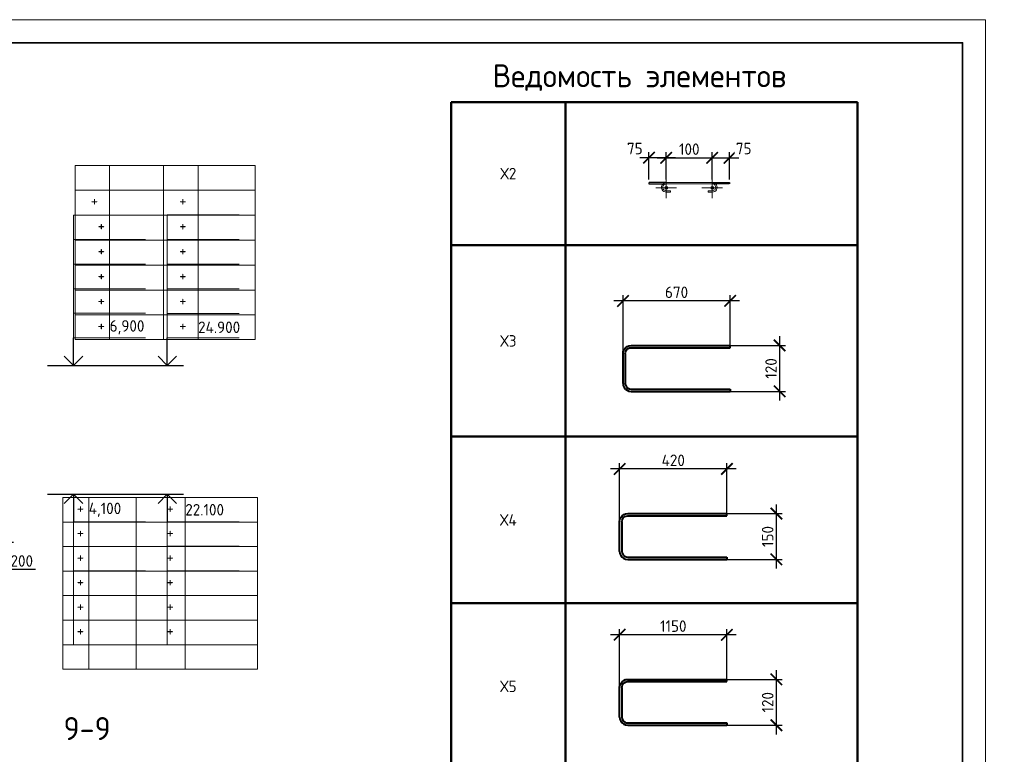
# Model space of a CAD drawing. Header units: millimetres. Extents: x 247266 to 730847, y -636031 to 10052.
# Tile 269 of 330: x 590100 to 611500, y -165734 to -149761. Entities that reach past the tile are written whole.
import ezdxf

# ---------------------------------------------------------------- set-up
doc = ezdxf.new("R2010")
doc.units = ezdxf.units.MM
doc.linetypes.add('CENTER2', pattern=[28.575, 19.05, -3.175, 3.175, -3.175])
doc.linetypes.add('GOST2.303 4', pattern=[7, 5, -2, 0])
for name, color, linetype, lineweight in [('RAZMER', 7, 'Continuous', 15), ('Арм_хомуты', 7, 'Continuous', 18), ('Арм_шпильки', 7, 'Continuous', 18), ('АС-Таблицы', 7, 'Continuous', 20), ('Выноски', 7, 'Continuous', 20), ('Осевая', 7, 'CENTER2', 20), ('отметки', 7, 'Continuous', 18), ('подоснова', 7, 'Continuous', 5), ('поз.', 7, 'Continuous', 25), ('размер', 7, 'Continuous', 25), ('ТОНКИЕ', 7, 'Continuous', 9)]:
    doc.layers.add(name, color=color, linetype=linetype, lineweight=lineweight)
doc.layers.add('РАЗМЕРЫ', color=7, linetype='Continuous')
doc.layers.add('ТОЛСТЫЕ_ОСНОВНЫЕ', color=7, linetype='Continuous')
doc.styles.add('GOST 2.304', font='CS_Gost2304.shx')
doc.styles.add('GOST-2.304_Type-B', font='GOST_Common.ttf')
doc.styles.add('ГОСТ', font='GOST_Common.ttf')
doc.dimstyles.new('мой', dxfattribs={"dimscale": 100, "dimtxt": 2.5, "dimasz": 2.5, "dimexe": 1.25, "dimexo": 0.625, "dimtad": 1, "dimdec": 0, "dimtxsty": 'GOST-2.304_Type-B', "dimblk": 'ARCHTICK', "dimcen": 2.5, "dimdle": 2, "dimaunit": 1, "dimadec": 1, "dimazin": 2, "dimtfac": 1, "dimtdec": 0, "dimtmove": 1, "dimatfit": 3, "dimfxl": 1, "dimtfill": 1, "dimlwd": -1, "dimlwe": -1, "dimarcsym": 0})
doc.dimstyles.new('СПДС', dxfattribs={"dimscale": 100, "dimtxt": 2.5, "dimasz": 2.5, "dimexe": 1.25, "dimexo": 0, "dimtad": 1, "dimdec": 0, "dimtxsty": 'GOST-2.304_Type-B', "dimblk": 'ARCHTICK', "dimcen": 2.5, "dimdle": 2, "dimadec": 0, "dimazin": 2, "dimtfac": 0.75, "dimtdec": 0, "dimtmove": 1, "dimatfit": 3, "dimfxl": 1, "dimtolj": 1, "dimarcsym": 1})

# ---------------------------------------------------------------- blocks, each defined once
blk = doc.blocks.new('*U3683')
at = {"layer": 'ТОЛСТЫЕ_ОСНОВНЫЕ', "lineweight": 35}
blk.add_lwpolyline([(20, 5), (836, 5), (836, 589), (20, 589)], close=True, dxfattribs=at)
at = {"layer": 'ТОНКИЕ'}
blk.add_lwpolyline([(0, 0), (841, 0), (841, 594), (0, 594)], close=True, dxfattribs=at)
blk = doc.blocks.new('_ArchTick')
at = {"color": 0, "linetype": 'ByBlock', "const_width": 0.15}
blk.add_lwpolyline([(-0.5, -0.5), (0.5, 0.5)], dxfattribs=at)
blk = doc.blocks.new('*D233')
at = {"color": 0, "lineweight": -2}
for p, q in [((549041, -162233), (549041, -162108)), ((550141, -162233), (550141, -162108)), ((550341, -162233), (548841, -162233))]:
    blk.add_line(p, q, dxfattribs=at)
at = {"layer": 'DEFPOINTS', "color": 0, "ltscale": 100}
for p in [(549041, -162233), (549041, -162233), (550141, -162233)]:
    blk.add_point(p, dxfattribs=at)
at = {"color": 0, "lineweight": -2, "ltscale": 100, "xscale": 250, "yscale": 250, "zscale": 250, "rotation": 180}
blk.add_blockref('_ArchTick', (549041, -162233), dxfattribs=at)
at = {"color": 0, "lineweight": -2, "ltscale": 100, "xscale": 250, "yscale": 250, "zscale": 250}
blk.add_blockref('_ArchTick', (550141, -162233), dxfattribs=at)
at = {"color": 0, "lineweight": 0, "ltscale": 100, "insert": (549591, -162007), "char_height": 250, "width": 83333.33, "attachment_point": 5, "style": 'GOST-2.304_Type-B'}
blk.add_mtext('\\A1;1100', dxfattribs=at)
blk = doc.blocks.new('*T247')
at = {"layer": 'Выноски', "color": 0, "linetype": 'ByBlock', "lineweight": 50}
for p, q in [((0, 0), (8834, 0)), ((0, 0), (0, -27325)), ((2484, 0), (2484, -27325)), ((8834, 0), (8834, -27325)), ((0, -3110), (8834, -3110)), ((0, -7275), (8834, -7275)), ((0, -10895), (8834, -10895)), ((0, -14514), (8834, -14514)), ((0, -18133), (8834, -18133)), ((0, -20888), (8834, -20888)), ((0, -23106), (8834, -23106)), ((0, -25215), (8834, -25215)), ((0, -27325), (8834, -27325))]:
    blk.add_line(p, q, dxfattribs=at)
at = {"layer": 'Выноски', "color": 0, "char_height": 250, "width": 2183.67, "attachment_point": 5, "style": 'GOST-2.304_Type-B'}
for s, insert in [('Х2', (1242, -1555)), ('Х3', (1242, -5193)), ('Х4', (1242, -9085)), ('Х5', (1242, -12704)), ('Х6', (1242, -16324)), ('Х7', (1242, -19510)), ('Х8', (1242, -21997)), ('Х9', (1242, -24161)), ('Х10', (1242, -26270))]:
    blk.add_mtext(s, dxfattribs=dict(at, insert=insert))
blk = doc.blocks.new('*U137')
for p, q in [((-8, 0), (-7, 7.2)), ((-7, -7.2), (-8, 0)), ((-7, 7.2), (-4.2, 14)), ((-4.2, 14), (0.2, 19.8)), ((0.2, 19.8), (6, 24.2)), ((6, 24.2), (12.8, 27)), ((12.8, 27), (20, 28)), ((44, 28), (20, 28)), ((20, 20), (44, 20)), ((44, 20), (44, 28)), ((262.7, 28), (286.7, 28)), ((262.7, 20), (262.7, 28)), ((286.7, 20), (262.7, 20)), ((293.9, 27), (286.7, 28)), ((300.7, 24.2), (293.9, 27)), ((306.5, 19.8), (300.7, 24.2)), ((310.9, 14), (306.5, 19.8)), ((313.7, 7.2), (310.9, 14)), ((314.7, 0), (313.7, 7.2)), ((-4.2, -14), (-7, -7.2)), ((0.2, -19.8), (-4.2, -14)), ((6, -24.2), (0.2, -19.8)), ((12.8, -27), (6, -24.2)), ((20, -28), (12.8, -27)), ((20, -28), (286.7, -28)), ((286.7, -28), (293.9, -27)), ((293.9, -27), (300.7, -24.2)), ((300.7, -24.2), (306.5, -19.8)), ((306.5, -19.8), (310.9, -14)), ((310.9, -14), (313.7, -7.2)), ((313.7, -7.2), (314.7, 0))]:
    blk.add_line(p, q)
at = {"color": 0, "linetype": 'ByBlock', "lineweight": -2}
for p, q in [((0, 0), (0.7, 5.2)), ((0.7, 5.2), (2.7, 10)), ((2.7, 10), (5.9, 14.1)), ((5.9, 14.1), (10, 17.3)), ((10, 17.3), (14.8, 19.3)), ((14.8, 19.3), (20, 20)), ((291.8, 19.3), (286.7, 20)), ((296.7, 17.3), (291.8, 19.3)), ((300.8, 14.1), (296.7, 17.3)), ((304, 10), (300.8, 14.1)), ((306, 5.2), (304, 10)), ((306.7, 0), (306, 5.2)), ((0.7, -5.2), (0, 0)), ((2.7, -10), (0.7, -5.2)), ((5.9, -14.1), (2.7, -10)), ((10, -17.3), (5.9, -14.1)), ((14.8, -19.3), (10, -17.3)), ((20, -20), (14.8, -19.3)), ((20, -20), (286.7, -20)), ((286.7, -20), (291.8, -19.3)), ((291.8, -19.3), (296.7, -17.3)), ((296.7, -17.3), (300.8, -14.1)), ((300.8, -14.1), (304, -10)), ((304, -10), (306, -5.2)), ((306, -5.2), (306.7, 0))]:
    blk.add_line(p, q, dxfattribs=at)
at = {"style": 'GOST 2.304', "oblique": 15, "flags": 9}
for tag, p in [('ПОЗИЦИЯ', (118, -56.6)), ('ДИАМЕТР', (117.8, -62.2)), ('ДЛИНА', (118.1, -72.5)), ('КЛАСС', (118, -67.8)), ('МАССА', (118.7, -78.2))]:
    blk.add_attdef(tag, p, '', height=2.5, dxfattribs=at)
blk = doc.blocks.new('*D250')
at = {"layer": 'DEFPOINTS', "color": 0, "ltscale": 100}
for p in [(605153, -152764), (604153, -153301), (605153, -153301)]:
    blk.add_point(p, dxfattribs=at)
at = {"layer": 'РАЗМЕРЫ', "color": 0, "linetype": 'Continuous'}
for p, q in [((603953, -152764), (605353, -152764)), ((604153, -153239), (604153, -152639)), ((605153, -153238), (605153, -152639))]:
    blk.add_line(p, q, dxfattribs=at)
at = {"layer": 'РАЗМЕРЫ', "color": 0, "ltscale": 100, "xscale": 250, "yscale": 250, "zscale": 250, "rotation": 180}
blk.add_blockref('_ArchTick', (604153, -152764), dxfattribs=at)
at = {"layer": 'РАЗМЕРЫ', "color": 0, "ltscale": 100, "xscale": 250, "yscale": 250, "zscale": 250}
blk.add_blockref('_ArchTick', (605153, -152764), dxfattribs=at)
at = {"layer": 'РАЗМЕРЫ', "color": 0, "lineweight": 0, "ltscale": 100, "insert": (604653, -152576), "char_height": 250, "attachment_point": 5, "style": 'GOST-2.304_Type-B', "bg_fill": 3, "box_fill_scale": 1.1, "bg_fill_color": 256, "bg_fill_true_color": 13158600, "bg_fill_transparency": 0}
blk.add_mtext('100', dxfattribs=at)
blk = doc.blocks.new('*D275')
at = {"layer": 'DEFPOINTS', "color": 0, "ltscale": 100}
for p in [(603777, -152764), (603777, -153301), (604153, -153301)]:
    blk.add_point(p, dxfattribs=at)
at = {"layer": 'РАЗМЕРЫ', "color": 0, "linetype": 'Continuous'}
for p, q in [((604353, -152764), (603577, -152764)), ((603777, -153238), (603777, -152639)), ((604153, -153239), (604153, -152639))]:
    blk.add_line(p, q, dxfattribs=at)
at = {"layer": 'РАЗМЕРЫ', "color": 0, "ltscale": 100, "xscale": 250, "yscale": 250, "zscale": 250, "rotation": 180}
blk.add_blockref('_ArchTick', (603777, -152764), dxfattribs=at)
at = {"layer": 'РАЗМЕРЫ', "color": 0, "ltscale": 100, "xscale": 250, "yscale": 250, "zscale": 250}
blk.add_blockref('_ArchTick', (604153, -152764), dxfattribs=at)
at = {"layer": 'РАЗМЕРЫ', "color": 0, "lineweight": 0, "ltscale": 100, "insert": (603470, -152562), "char_height": 250, "attachment_point": 5, "style": 'GOST-2.304_Type-B', "bg_fill": 3, "box_fill_scale": 1.1, "bg_fill_color": 256, "bg_fill_true_color": 13158600, "bg_fill_transparency": 0}
blk.add_mtext('75', dxfattribs=at)
blk = doc.blocks.new('*D276')
at = {"layer": 'DEFPOINTS', "color": 0, "ltscale": 100}
for p in [(605529, -152764), (605153, -153301), (605529, -153301)]:
    blk.add_point(p, dxfattribs=at)
at = {"layer": 'РАЗМЕРЫ', "color": 0, "linetype": 'Continuous'}
for p, q in [((604953, -152764), (605729, -152764)), ((605153, -153239), (605153, -152639)), ((605529, -153238), (605529, -152639))]:
    blk.add_line(p, q, dxfattribs=at)
at = {"layer": 'РАЗМЕРЫ', "color": 0, "ltscale": 100, "xscale": 250, "yscale": 250, "zscale": 250, "rotation": 180}
blk.add_blockref('_ArchTick', (605153, -152764), dxfattribs=at)
at = {"layer": 'РАЗМЕРЫ', "color": 0, "ltscale": 100, "xscale": 250, "yscale": 250, "zscale": 250}
blk.add_blockref('_ArchTick', (605529, -152764), dxfattribs=at)
at = {"layer": 'РАЗМЕРЫ', "color": 0, "lineweight": 0, "ltscale": 100, "insert": (605836, -152562), "char_height": 250, "attachment_point": 5, "style": 'GOST-2.304_Type-B', "bg_fill": 3, "box_fill_scale": 1.1, "bg_fill_color": 256, "bg_fill_true_color": 13158600, "bg_fill_transparency": 0}
blk.add_mtext('75', dxfattribs=at)
blk = doc.blocks.new('*U138')
at = {"color": 0, "linetype": 'ByBlock', "lineweight": -2}
for p, q in [((-99.8, 25), (-99.8, 455.9)), ((-89.8, 455.9), (-99.8, 455.9)), ((-89.8, 25), (-89.8, 455.9)), ((89.8, 25), (89.8, 455.9)), ((89.8, 455.9), (99.8, 455.9)), ((99.8, 25), (99.8, 455.9)), ((-98.6, 15.9), (-99.8, 25)), ((-95.1, 7.5), (-98.6, 15.9)), ((-89.6, 0.3), (-95.1, 7.5)), ((-89, 18.5), (-89.8, 25)), ((-82.3, -5.3), (-89.6, 0.3)), ((-86.5, 12.5), (-89, 18.5)), ((-82.5, 7.3), (-86.5, 12.5)), ((-77.3, 3.3), (-82.5, 7.3)), ((-71.3, 0.9), (-77.3, 3.3)), ((-64.8, 0), (-71.3, 0.9)), ((-64.8, 0), (64.8, 0)), ((64.8, 0), (71.3, 0.9)), ((71.3, 0.9), (77.3, 3.3)), ((77.3, 3.3), (82.5, 7.3)), ((82.3, -5.3), (89.6, 0.3)), ((82.5, 7.3), (86.5, 12.5)), ((86.5, 12.5), (89, 18.5)), ((89, 18.5), (89.8, 25)), ((89.6, 0.3), (95.1, 7.5)), ((95.1, 7.5), (98.6, 15.9)), ((98.6, 15.9), (99.8, 25)), ((-73.9, -8.8), (-82.3, -5.3)), ((-64.8, -10), (-73.9, -8.8)), ((64.8, -10), (-64.8, -10)), ((64.8, -10), (73.9, -8.8)), ((73.9, -8.8), (82.3, -5.3))]:
    blk.add_line(p, q, dxfattribs=at)
at = {"style": 'GOST 2.304', "oblique": 15, "flags": 9}
for tag, p in [('ПОЗИЦИЯ', (993.5, -185)), ('ДИАМЕТР', (993.8, -189.3)), ('КЛАСС', (994.1, -193.8)), ('ДЛИНА', (994.5, -198.5)), ('МАССА', (994.8, -203.9))]:
    blk.add_attdef(tag, p, '', height=2.5, dxfattribs=at)
blk = doc.blocks.new('*D248')
at = {"layer": 'DEFPOINTS', "color": 0, "ltscale": 100}
for p in [(604913, -156845), (606618, -156845), (605210, -157843)]:
    blk.add_point(p, dxfattribs=at)
at = {"layer": 'РАЗМЕРЫ', "color": 0, "lineweight": -2}
for p, q in [((606618, -158043), (606618, -156645)), ((604913, -156845), (606743, -156845)), ((605210, -157843), (606743, -157843))]:
    blk.add_line(p, q, dxfattribs=at)
at = {"layer": 'РАЗМЕРЫ', "color": 0, "lineweight": -2, "ltscale": 100, "xscale": 250, "yscale": 250, "zscale": 250}
for p, rotation in [((606618, -156845), 90), ((606618, -157843), 270)]:
    blk.add_blockref('_ArchTick', p, dxfattribs=dict(at, rotation=rotation))
at = {"layer": 'РАЗМЕРЫ', "color": 0, "lineweight": 0, "ltscale": 100, "insert": (606431, -157344), "char_height": 250, "attachment_point": 5, "rotation": 90, "style": 'GOST-2.304_Type-B'}
blk.add_mtext('\\A1;120', dxfattribs=at)
blk = doc.blocks.new('*D277')
at = {"layer": 'DEFPOINTS', "color": 0, "ltscale": 100}
for p in [(603213, -155876), (603213, -157077), (605542, -156895)]:
    blk.add_point(p, dxfattribs=at)
at = {"layer": 'размер', "color": 0, "lineweight": -2}
for p, q in [((603213, -157077), (603213, -155751)), ((605542, -156895), (605542, -155751)), ((605742, -155876), (603013, -155876))]:
    blk.add_line(p, q, dxfattribs=at)
at = {"layer": 'размер', "color": 0, "lineweight": -2, "ltscale": 100, "xscale": 250, "yscale": 250, "zscale": 250, "rotation": 180}
blk.add_blockref('_ArchTick', (603213, -155876), dxfattribs=at)
at = {"layer": 'размер', "color": 0, "lineweight": -2, "ltscale": 100, "xscale": 250, "yscale": 250, "zscale": 250}
blk.add_blockref('_ArchTick', (605542, -155876), dxfattribs=at)
at = {"layer": 'размер', "color": 0, "ltscale": 100, "insert": (604377, -155688), "char_height": 250, "attachment_point": 5, "style": 'GOST-2.304_Type-B'}
blk.add_mtext('\\A1;670', dxfattribs=at)
blk = doc.blocks.new('*D249')
at = {"layer": 'DEFPOINTS', "color": 0, "ltscale": 100}
for p in [(604840, -160499), (606546, -160499), (605137, -161497)]:
    blk.add_point(p, dxfattribs=at)
at = {"layer": 'РАЗМЕРЫ', "color": 0, "lineweight": -2}
for p, q in [((604840, -160499), (606671, -160499)), ((606546, -161697), (606546, -160299)), ((605137, -161497), (606671, -161497))]:
    blk.add_line(p, q, dxfattribs=at)
at = {"layer": 'РАЗМЕРЫ', "color": 0, "lineweight": -2, "ltscale": 100, "xscale": 250, "yscale": 250, "zscale": 250}
for p, rotation in [((606546, -160499), 90), ((606546, -161497), 270)]:
    blk.add_blockref('_ArchTick', p, dxfattribs=dict(at, rotation=rotation))
at = {"layer": 'РАЗМЕРЫ', "color": 0, "lineweight": 0, "ltscale": 100, "insert": (606358, -160998), "char_height": 250, "attachment_point": 5, "rotation": 90, "style": 'GOST-2.304_Type-B'}
blk.add_mtext('\\A1;150', dxfattribs=at)
blk = doc.blocks.new('*D278')
at = {"layer": 'DEFPOINTS', "color": 0, "ltscale": 100}
for p in [(603140, -159530), (605470, -160549), (603140, -160731)]:
    blk.add_point(p, dxfattribs=at)
at = {"layer": 'размер', "color": 0, "lineweight": -2}
for p, q in [((603140, -160731), (603140, -159405)), ((605470, -160549), (605470, -159405)), ((605670, -159530), (602940, -159530))]:
    blk.add_line(p, q, dxfattribs=at)
at = {"layer": 'размер', "color": 0, "lineweight": -2, "ltscale": 100, "xscale": 250, "yscale": 250, "zscale": 250, "rotation": 180}
blk.add_blockref('_ArchTick', (603140, -159530), dxfattribs=at)
at = {"layer": 'размер', "color": 0, "lineweight": -2, "ltscale": 100, "xscale": 250, "yscale": 250, "zscale": 250}
blk.add_blockref('_ArchTick', (605470, -159530), dxfattribs=at)
at = {"layer": 'размер', "color": 0, "ltscale": 100, "insert": (604305, -159342), "char_height": 250, "attachment_point": 5, "style": 'GOST-2.304_Type-B'}
blk.add_mtext('\\A1;420', dxfattribs=at)
blk = doc.blocks.new('*D338')
at = {"color": 0, "lineweight": -2}
for p, q in [((562468, -162446), (560518, -162446)), ((560718, -162446), (560718, -162571)), ((562268, -162446), (562268, -162571))]:
    blk.add_line(p, q, dxfattribs=at)
at = {"layer": 'DEFPOINTS', "color": 0, "ltscale": 100}
for p in [(560718, -162446), (560718, -162446), (562268, -162446)]:
    blk.add_point(p, dxfattribs=at)
at = {"color": 0, "lineweight": -2, "ltscale": 100, "xscale": 250, "yscale": 250, "zscale": 250, "rotation": 180}
blk.add_blockref('_ArchTick', (560718, -162446), dxfattribs=at)
at = {"color": 0, "lineweight": -2, "ltscale": 100, "xscale": 250, "yscale": 250, "zscale": 250}
blk.add_blockref('_ArchTick', (562268, -162446), dxfattribs=at)
at = {"color": 0, "lineweight": 0, "ltscale": 100, "insert": (561493, -162221), "char_height": 250, "width": 83333.33, "attachment_point": 5, "style": 'GOST-2.304_Type-B'}
blk.add_mtext('\\A1;1550', dxfattribs=at)
blk = doc.blocks.new('*D339')
at = {"color": 0, "lineweight": -2}
for p, q in [((560918, -162446), (554818, -162446)), ((555018, -162446), (555018, -162571)), ((560718, -162446), (560718, -162571))]:
    blk.add_line(p, q, dxfattribs=at)
at = {"layer": 'DEFPOINTS', "color": 0, "ltscale": 100}
for p in [(555018, -162446), (555018, -162446), (560718, -162446)]:
    blk.add_point(p, dxfattribs=at)
at = {"color": 0, "lineweight": -2, "ltscale": 100, "xscale": 250, "yscale": 250, "zscale": 250, "rotation": 180}
blk.add_blockref('_ArchTick', (555018, -162446), dxfattribs=at)
at = {"color": 0, "lineweight": -2, "ltscale": 100, "xscale": 250, "yscale": 250, "zscale": 250}
blk.add_blockref('_ArchTick', (560718, -162446), dxfattribs=at)
at = {"color": 0, "lineweight": 0, "ltscale": 100, "insert": (557893, -162220), "char_height": 250, "width": 83333.33, "attachment_point": 5, "style": 'GOST-2.304_Type-B'}
blk.add_mtext('\\A1;5700', dxfattribs=at)
blk = doc.blocks.new('*D366')
at = {"layer": 'DEFPOINTS', "color": 0, "ltscale": 100}
for p in [(603140, -163135), (603140, -164336), (605470, -164154)]:
    blk.add_point(p, dxfattribs=at)
at = {"layer": 'размер', "color": 0, "lineweight": -2}
for p, q in [((603140, -164336), (603140, -163010)), ((605470, -164154), (605470, -163010)), ((605670, -163135), (602940, -163135))]:
    blk.add_line(p, q, dxfattribs=at)
at = {"layer": 'размер', "color": 0, "lineweight": -2, "ltscale": 100, "xscale": 250, "yscale": 250, "zscale": 250, "rotation": 180}
blk.add_blockref('_ArchTick', (603140, -163135), dxfattribs=at)
at = {"layer": 'размер', "color": 0, "lineweight": -2, "ltscale": 100, "xscale": 250, "yscale": 250, "zscale": 250}
blk.add_blockref('_ArchTick', (605470, -163135), dxfattribs=at)
at = {"layer": 'размер', "color": 0, "ltscale": 100, "insert": (604305, -162947), "char_height": 250, "attachment_point": 5, "style": 'GOST-2.304_Type-B'}
blk.add_mtext('\\A1;1150', dxfattribs=at)
blk = doc.blocks.new('*D367')
at = {"layer": 'DEFPOINTS', "color": 0, "ltscale": 100}
for p in [(604840, -164104), (606546, -164104), (605137, -165102)]:
    blk.add_point(p, dxfattribs=at)
at = {"layer": 'РАЗМЕРЫ', "color": 0, "lineweight": -2}
for p, q in [((606546, -165302), (606546, -163904)), ((604840, -164104), (606671, -164104)), ((605137, -165102), (606671, -165102))]:
    blk.add_line(p, q, dxfattribs=at)
at = {"layer": 'РАЗМЕРЫ', "color": 0, "lineweight": -2, "ltscale": 100, "xscale": 250, "yscale": 250, "zscale": 250}
for p, rotation in [((606546, -164104), 90), ((606546, -165102), 270)]:
    blk.add_blockref('_ArchTick', p, dxfattribs=dict(at, rotation=rotation))
at = {"layer": 'РАЗМЕРЫ', "color": 0, "lineweight": 0, "ltscale": 100, "insert": (606358, -164603), "char_height": 250, "attachment_point": 5, "rotation": 90, "style": 'GOST-2.304_Type-B'}
blk.add_mtext('\\A1;120', dxfattribs=at)
blk = doc.blocks.new('*D488')
at = {"color": 0, "lineweight": -2}
for p, q in [((588467, -162025), (588467, -161900)), ((589567, -162025), (589567, -161900)), ((589767, -162025), (588267, -162025))]:
    blk.add_line(p, q, dxfattribs=at)
at = {"layer": 'DEFPOINTS', "color": 0, "ltscale": 100}
for p in [(588467, -162025), (588467, -162025), (589567, -162025)]:
    blk.add_point(p, dxfattribs=at)
at = {"color": 0, "lineweight": -2, "ltscale": 100, "xscale": 250, "yscale": 250, "zscale": 250, "rotation": 180}
blk.add_blockref('_ArchTick', (588467, -162025), dxfattribs=at)
at = {"color": 0, "lineweight": -2, "ltscale": 100, "xscale": 250, "yscale": 250, "zscale": 250}
blk.add_blockref('_ArchTick', (589567, -162025), dxfattribs=at)
at = {"color": 0, "lineweight": 0, "ltscale": 100, "insert": (589017, -161800), "char_height": 250, "width": 83333.33, "attachment_point": 5, "style": 'GOST-2.304_Type-B'}
blk.add_mtext('\\A1;1100', dxfattribs=at)
blk = doc.blocks.new('*D489')
at = {"color": 0, "lineweight": -2}
for p, q in [((585467, -162025), (585467, -161900)), ((588467, -162025), (588467, -161900)), ((588667, -162025), (585267, -162025))]:
    blk.add_line(p, q, dxfattribs=at)
at = {"layer": 'DEFPOINTS', "color": 0, "ltscale": 100}
for p in [(585467, -162025), (585467, -162025), (588467, -162025)]:
    blk.add_point(p, dxfattribs=at)
at = {"color": 0, "lineweight": -2, "ltscale": 100, "xscale": 250, "yscale": 250, "zscale": 250, "rotation": 180}
blk.add_blockref('_ArchTick', (585467, -162025), dxfattribs=at)
at = {"color": 0, "lineweight": -2, "ltscale": 100, "xscale": 250, "yscale": 250, "zscale": 250}
blk.add_blockref('_ArchTick', (588467, -162025), dxfattribs=at)
at = {"color": 0, "lineweight": 0, "ltscale": 100, "insert": (586992, -161800), "char_height": 250, "width": 83333.33, "attachment_point": 5, "style": 'GOST-2.304_Type-B'}
blk.add_mtext('\\A1;3000', dxfattribs=at)
blk = doc.blocks.new('*D490')
at = {"color": 0, "lineweight": -2}
for p, q in [((582367, -162448), (582367, -161900)), ((585467, -162025), (585467, -161900)), ((585667, -162025), (582167, -162025))]:
    blk.add_line(p, q, dxfattribs=at)
at = {"layer": 'DEFPOINTS', "color": 0, "ltscale": 100}
for p in [(582367, -162025), (585467, -162025), (582367, -162448)]:
    blk.add_point(p, dxfattribs=at)
at = {"color": 0, "lineweight": -2, "ltscale": 100, "xscale": 250, "yscale": 250, "zscale": 250, "rotation": 180}
blk.add_blockref('_ArchTick', (582367, -162025), dxfattribs=at)
at = {"color": 0, "lineweight": -2, "ltscale": 100, "xscale": 250, "yscale": 250, "zscale": 250}
blk.add_blockref('_ArchTick', (585467, -162025), dxfattribs=at)
at = {"color": 0, "lineweight": 0, "ltscale": 100, "insert": (583917, -161800), "char_height": 250, "width": 83333.33, "attachment_point": 5, "style": 'GOST-2.304_Type-B'}
blk.add_mtext('\\A1;3100', dxfattribs=at)
blk = doc.blocks.new('*D495')
at = {"layer": 'DEFPOINTS', "color": 0, "ltscale": 100}
for p in [(589567, -160207), (589767, -160079), (589767, -161123)]:
    blk.add_point(p, dxfattribs=at)
at = {"layer": 'РАЗМЕРЫ', "color": 0, "lineweight": -2}
for p, q in [((589567, -160207), (589567, -161248)), ((589767, -160079), (589767, -161248)), ((589367, -161123), (589967, -161123)), ((589845, -161717), (589667, -161123)), ((590445, -161717), (589845, -161717))]:
    blk.add_line(p, q, dxfattribs=at)
at = {"layer": 'РАЗМЕРЫ', "color": 0, "lineweight": -2, "ltscale": 100, "xscale": 250, "yscale": 250, "zscale": 250, "rotation": 180}
blk.add_blockref('_ArchTick', (589567, -161123), dxfattribs=at)
at = {"layer": 'РАЗМЕРЫ', "color": 0, "lineweight": -2, "ltscale": 100, "xscale": 250, "yscale": 250, "zscale": 250}
blk.add_blockref('_ArchTick', (589767, -161123), dxfattribs=at)
at = {"layer": 'РАЗМЕРЫ', "color": 0, "lineweight": 0, "ltscale": 100, "insert": (590145, -161530), "char_height": 250, "attachment_point": 5, "style": 'GOST-2.304_Type-B'}
blk.add_mtext('\\A1;200', dxfattribs=at)
blk = doc.blocks.new('*T1290')
at = {"layer": 'DEFPOINTS', "color": 8, "linetype": 'ByBlock', "lineweight": 0}
for p, q in [((0, 0), (3910, 0)), ((0, 0), (0, -3781)), ((750, 0), (750, -3781)), ((1923, 0), (1923, -3781)), ((2673, 0), (2673, -3781)), ((3910, 0), (3910, -3781)), ((0, -533), (3910, -533)), ((0, -1076), (3910, -1076)), ((0, -1619), (3910, -1619)), ((0, -2162), (3910, -2162)), ((0, -2705), (3910, -2705)), ((0, -3247), (3910, -3247)), ((0, -3781), (3910, -3781))]:
    blk.add_line(p, q, dxfattribs=at)
at = {"layer": 'АС-Таблицы', "color": 0, "char_height": 250, "style": 'ГОСТ'}
for s, insert, width, attachment_point in [('+', (500, -633), 250, 3), ('+', (2423, -633), 250, 3), ('+', (650, -1176), 550, 3), ('+', (2423, -1176), 250, 3), ('+', (650, -1719), 550, 3), ('+', (2423, -1719), 250, 3), ('+', (650, -2262), 550, 3), ('+', (2423, -2262), 250, 3), ('+', (650, -2805), 550, 3), ('+', (2423, -2805), 250, 3), ('+', (650, -3347), 550, 3), ('6,900', (750, -3514), 1173.09, 4), ('+', (2423, -3347), 250, 3), ('24.900', (2673, -3514), 1237.25, 4)]:
    blk.add_mtext(s, dxfattribs=dict(at, insert=insert, width=width, attachment_point=attachment_point))
blk = doc.blocks.new('*T1652')
at = {"layer": 'DEFPOINTS', "color": 8, "linetype": 'ByBlock', "lineweight": 0}
for p, q in [((0, 3733), (4233, 3733)), ((0, 0), (0, 3733)), ((561, 0), (561, 3733)), ((1592, 0), (1592, 3733)), ((2660, 0), (2660, 3733)), ((4233, 0), (4233, 3733)), ((0, 3200), (4233, 3200)), ((0, 2667), (4233, 2667)), ((0, 2133), (4233, 2133)), ((0, 1600), (4233, 1600)), ((0, 1067), (4233, 1067)), ((0, 533), (4233, 533)), ((0, 0), (4233, 0))]:
    blk.add_line(p, q, dxfattribs=at)
at = {"layer": 'АС-Таблицы', "color": 0, "char_height": 250, "style": 'ГОСТ'}
for s, insert, width, attachment_point in [('+', (461, 3633), 361.22, 3), ('4,100', (561, 3467), 1031, 4), ('+', (2410, 3633), 568.04, 3), ('22.100', (2660, 3467), 1573.13, 4), ('+', (461, 3100), 361.22, 3), ('+', (2410, 3100), 568.04, 3), ('+', (461, 2567), 361.22, 3), ('+', (2410, 2567), 568.04, 3), ('+', (461, 2033), 361.22, 3), ('+', (2410, 2033), 568.04, 3), ('+', (461, 1500), 361.22, 3), ('+', (2410, 1500), 568.04, 3), ('+', (461, 967), 361.22, 3), ('+', (2410, 967), 568.04, 3)]:
    blk.add_mtext(s, dxfattribs=dict(at, insert=insert, width=width, attachment_point=attachment_point))

msp = doc.modelspace()

# ---------------------------------------------------------------- linework, layer by layer
for points in [[(590701.42, -157279.57), (593662.4, -157279.57)], [(591126.48, -157279.57), (591961.05, -157279.57)], [(590701.42, -160079.43), (593662.4, -160079.43)], [(591126.48, -160079.43), (591961.05, -160079.43)]]:
    msp.add_lwpolyline(points)
at = {"layer": 'RAZMER', "ltscale": 100}
for p, q in [((591269.33, -156832.21), (591269.33, -154008.48)), ((591270.86, -154008.48), (592833.36, -154008.48)), ((593306.97, -156680.44, 0), (593306.97, -154005.84)), ((593306.97, -154005.84), (594869.47, -154005.84)), ((591270.86, -154541.82), (592833.36, -154541.82)), ((593306.97, -154541.82), (594869.47, -154541.82)), ((591270.86, -155077.8), (592833.36, -155077.8)), ((593306.97, -155075.15), (594869.47, -155075.15)), ((591270.86, -155611.13), (592833.36, -155611.13)), ((593306.97, -155613.78, 0), (594869.47, -155613.78, 0)), ((591270.86, -156144.46), (592833.36, -156144.46)), ((593306.97, -156149.76, 0), (594869.47, -156149.76, 0)), ((593306.97, -156833.09, 0), (593306.97, -156233.09, 0)), ((591270.86, -156677.8), (592833.36, -156677.8)), ((593308.49, -156678.67, 0), (594870.99, -156678.67, 0)), ((591269.33, -160526.78), (591269.33, -163350.51)), ((591270.86, -160681.2), (592833.36, -160681.2)), ((593306.97, -160525.91, 0), (593306.97, -161125.91, 0)), ((593306.97, -160678.55, 0), (593306.97, -163353.16)), ((593308.49, -160680.32, 0), (594870.99, -160680.32, 0)), ((591270.86, -161214.53), (592833.36, -161214.53)), ((593306.97, -161209.24, 0), (594869.47, -161209.24, 0)), ((591270.86, -161747.87), (592833.36, -161747.87)), ((593306.97, -161745.22, 0), (594869.47, -161745.22, 0)), ((591270.86, -162281.2), (592833.36, -162281.2)), ((593306.97, -162283.85), (594869.47, -162283.85)), ((591270.86, -162817.18), (592833.36, -162817.18)), ((593306.97, -162817.18), (594869.47, -162817.18)), ((591270.86, -163350.51), (592833.36, -163350.51)), ((593306.97, -163353.16), (594869.47, -163353.16))]:
    msp.add_line(p, q, dxfattribs=at)
at = {"layer": 'Осевая', "ltscale": 0.1}
for p, q in [((604376.94, -153417.23), (603928.67, -153417.23)), ((605376.88, -153417.23), (604928.61, -153417.23))]:
    msp.add_line(p, q, dxfattribs=at)
at = {"layer": 'отметки', "linetype": 'Continuous', "lineweight": 25, "ltscale": 100}
for p, q in [((591269.33, -157279.57), (591269.33, -156679.57)), ((593306.97, -157280.44, 0), (593306.97, -156680.44, 0)), ((591269.33, -160079.43), (591269.33, -160679.43)), ((593306.97, -160078.55, 0), (593306.97, -160678.55, 0))]:
    msp.add_line(p, q, dxfattribs=at)
for points in [[(591069.33, -157079.57), (591269.33, -157279.57), (591469.33, -157079.57)], [(591069.33, -160279.43), (591269.33, -160079.43), (591469.33, -160279.43)]]:
    msp.add_lwpolyline(points, dxfattribs=at)
at = {"layer": 'отметки', "linetype": 'Continuous', "lineweight": 25, "ltscale": 100, "elevation": 0}
for points in [[(593106.97, -157080.44), (593306.97, -157280.44), (593506.97, -157080.44)], [(593106.97, -160278.55), (593306.97, -160078.55), (593506.97, -160278.55)]]:
    msp.add_lwpolyline(points, dxfattribs=at)

# ---------------------------------------------------------------- block references
at = {"xscale": 100, "yscale": 100, "zscale": 100}
msp.add_blockref('*U3683', (526994.57, -209161.15, 3100), dxfattribs=at)
for name, p in [('*T247', (599479.05, -151552.14)), ('*T1290', (591304.22, -152934.98, 0)), ('*T1652', (591038.62, -163883.85))]:
    msp.add_blockref(name, p)
at = {"layer": 'Арм_хомуты', "lineweight": 40, "xscale": 5, "yscale": 5, "zscale": 5, "rotation": 270}
for p in [(603262.71, -157344.13), (603190.09, -160998.17), (603190.09, -164603.07)]:
    msp.add_blockref('*U138', p, dxfattribs=at)
at = {"layer": 'Арм_шпильки', "xscale": 3.75, "yscale": 3.75, "zscale": 3.75, "rotation": 180}
msp.add_blockref('*U137', (605227.77, -153405.61), dxfattribs=at)

# ---------------------------------------------------------------- texts
at = {"layer": 'РАЗМЕРЫ', "style": 'GOST-2.304_Type-B'}
msp.add_text('Ведомость элементов', height=500, dxfattribs=at).set_placement((600379.97, -151230.29))
at = {"layer": 'РАЗМЕРЫ', "insert": (591565.17, -165173.91), "char_height": 500, "attachment_point": 5, "style": 'GOST-2.304_Type-B'}
msp.add_mtext_dynamic_manual_height_columns('9-9', width=3941.2128, gutter_width=625, heights=[0], dxfattribs=at)

# ---------------------------------------------------------------- dimensions: what is measured, and where the dimension line sits
at = {"lineweight": 0}
for base, p1, p2, picture, middle in [((582366.51, -162024.64), (585466.51, -162024.64), (582366.51, -162448.17), '*D490', (583916.51, -162024.64)), ((585466.51, -162024.64), (588466.51, -162024.64), (585466.51, -162024.64), '*D489', (586991.66, -162024.64)), ((588466.51, -162024.64), (589566.51, -162024.64), (588466.51, -162024.64), '*D488', (589016.51, -162024.64)), ((549040.86, -162232.56), (550140.86, -162232.56), (549040.86, -162232.56), '*D233', (549590.86, -162232.56)), ((555018.05, -162445.76), (560718.05, -162445.76), (555018.05, -162445.76), '*D339', (557893.2, -162445.76)), ((560718.05, -162445.76), (562268.05, -162445.76), (560718.05, -162445.76), '*D338', (561493.05, -162445.76))]:
    dim = msp.add_linear_dim(base=base, p1=p1, p2=p2, angle=180, dimstyle='СПДС', override={"dimgap": 1}, dxfattribs=at)
    dim.commit()
    dim.dimension.update_dxf_attribs({"geometry": picture, "text_midpoint": middle, "dimtype": 160})
at = {"layer": 'размер'}
for base, p1, p2, text, picture, middle in [((603212.71, -155876.09), (605542.22, -156894.99), (603212.71, -157076.9), '670', '*D277', (604377.47, -155688.21)), ((603140.09, -159530.13), (605469.6, -160549.03), (603140.09, -160730.94), '420', '*D278', (604304.84, -159342.5)), ((603140.09, -163135.02), (605469.6, -164153.93), (603140.09, -164335.83), '1150', '*D366', (604304.84, -162947.4))]:
    dim = msp.add_linear_dim(base=base, p1=p1, p2=p2, text=text, dimstyle='СПДС', dxfattribs=at)
    dim.commit()
    dim.dimension.update_dxf_attribs({"geometry": picture, "text_midpoint": middle})
at = {"layer": 'РАЗМЕРЫ', "lineweight": 0}
for base, p1, p2, text, picture, middle in [((606618.14, -156844.99), (605209.95, -157843.27), (604912.72, -156844.99), '120', '*D248', (606430.51, -157344.13)), ((606545.51, -160499.03), (605137.33, -161497.3), (604840.1, -160499.03), '150', '*D249', (606357.89, -160998.17)), ((606545.51, -164103.93), (605137.33, -165102.2), (604840.1, -164103.93), '120', '*D367', (606357.89, -164603.07))]:
    dim = msp.add_linear_dim(base=base, p1=p1, p2=p2, angle=90, text=text, dimstyle='СПДС', override={"dimlfac": 0.2, "dimtofl": 0}, dxfattribs=at)
    dim.commit()
    dim.dimension.update_dxf_attribs({"geometry": picture, "text_midpoint": middle})
dim = msp.add_linear_dim(base=(589766.51, -161123.28), p1=(589566.51, -160206.79), p2=(589766.51, -160079.43), dimstyle='СПДС', dxfattribs=at)
dim.commit()
dim.dimension.update_dxf_attribs({"geometry": '*D495', "text_midpoint": (589907.25, -161529.78)})

# ---------------------------------------------------------------- next in the draw order: dimensions: what is measured, and where the dimension line sits
dim = msp.add_linear_dim(base=(605152.77, -152764.08), p1=(604152.8, -153301.36), p2=(605152.77, -153300.61), text='100', dimstyle='мой', dxfattribs=at)
dim.commit()
dim.dimension.update_dxf_attribs({"geometry": '*D250', "text_midpoint": (604652.79, -152576.45)})

# ---------------------------------------------------------------- next in the draw order: linework, layer by layer
at = {"layer": 'поз.', "linetype": 'GOST2.303 4', "ltscale": 0.4}
for points in [[(604152.77, -153300.61), (603776.77, -153300.61), (603776.77, -153330.61), (604151.5, -153330.78)], [(605152.77, -153300.61), (605528.77, -153300.61), (605528.77, -153330.61), (605154.05, -153330.78)]]:
    msp.add_lwpolyline(points, dxfattribs=at)

# ---------------------------------------------------------------- next in the draw order: dimensions: what is measured, and where the dimension line sits
at = {"layer": 'РАЗМЕРЫ', "lineweight": 0}
dim = msp.add_linear_dim(base=(603776.77, -152764.08), p1=(604152.8, -153301.36), p2=(603776.77, -153300.61), text='75', dimstyle='мой', dxfattribs=at)
dim.commit()
dim.dimension.update_dxf_attribs({"geometry": '*D275', "text_midpoint": (603469.93, -152749.82), "dimtype": 160})
dim = msp.add_linear_dim(base=(605528.77, -152764.08), p1=(605152.74, -153301.36), p2=(605528.77, -153300.61), angle=180, text='75', dimstyle='мой', dxfattribs=at)
dim.commit()
dim.dimension.update_dxf_attribs({"geometry": '*D276', "text_midpoint": (605835.62, -152749.82), "dimtype": 160})

# ---------------------------------------------------------------- next in the draw order: linework, layer by layer
at = {"layer": 'Осевая', "ltscale": 0.1}
for p, q in [((604152.8, -153193.09), (604152.8, -153641.36)), ((605152.74, -153193.09), (605152.74, -153641.36))]:
    msp.add_line(p, q, dxfattribs=at)
at = {"layer": 'подоснова'}
for centre in [(604152.8, -153417.23), (605152.74, -153417.23)]:
    msp.add_circle(centre, 31.99, dxfattribs=at)

doc.saveas('drawing.dxf')
